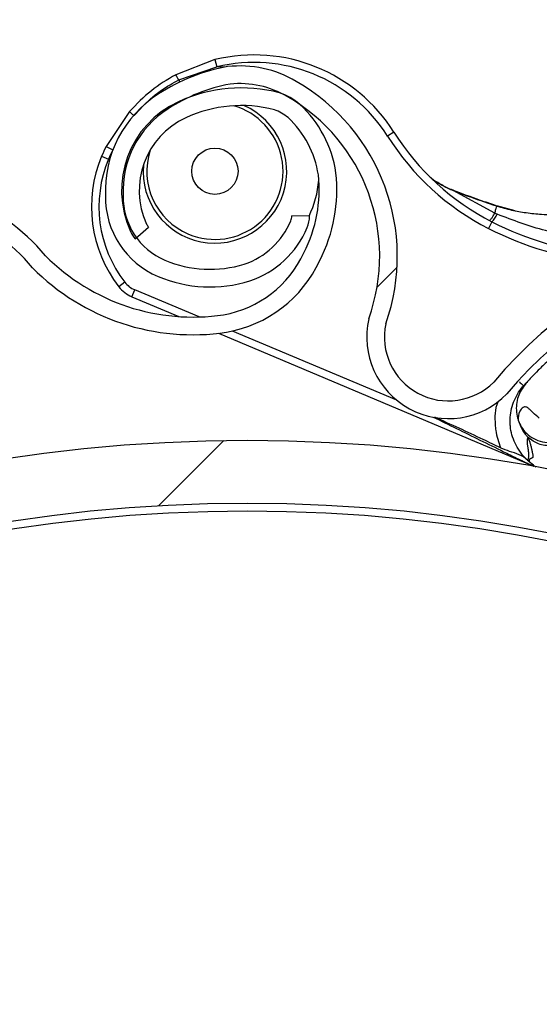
# Model space of a CAD drawing. Header units: inches. Extents: x 170 to 284, y 215 to 248.
# Tile 860 of 1056: x 235.7479 to 235.8189, y 224.9651 to 225.0996. Entities that reach past the tile are written whole.
import ezdxf

# ---------------------------------------------------------------- set-up
doc = ezdxf.new("R2010")
doc.units = ezdxf.units.IN
doc.header["$LTSCALE"] = 0.25
doc.header["$MEASUREMENT"] = 0
doc.layers.add('ANNOTATIONS', color=1, linetype='Continuous')
doc.layers.add('RH TOP OF HOOD', color=7, linetype='Continuous')
doc.styles.add('ARIAL', font='arial.ttf', dxfattribs={"height": 0.09375})
doc.dimstyles.new('STANDARD$0', dxfattribs={"dimtxt": 0.09375, "dimasz": 0.09375, "dimexe": 0.03125, "dimexo": 0.046875, "dimgap": 0.09, "dimtad": 0, "dimtih": 1, "dimtoh": 1, "dimdec": 4, "dimzin": 0, "dimdsep": 46, "dimtxsty": 'ARIAL', "dimcen": 0.09, "dimadec": 0, "dimazin": 0, "dimtfac": 1, "dimtdec": 4, "dimtofl": 0, "dimtmove": 0, "dimatfit": 1, "dimfxl": 1, "dimtolj": 1, "dimtzin": 0, "dimarcsym": 0})
pattern_1 = [(45, (225.4196035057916, 218.4993357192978), (-0.03026527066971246, 0.03026527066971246), [])]

# ---------------------------------------------------------------- blocks, each defined once
blk = doc.blocks.new('*D109')
at = {"layer": 'ANNOTATIONS', "color": 0, "lineweight": -2, "transparency": 16777216}
for p, q in [((234.6227546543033, 225.3844004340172), (234.6227546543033, 225.4781504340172)), ((235.2524818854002, 225.2906504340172), (234.5915046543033, 225.2906504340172)), ((235.7837724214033, 225.2379811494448), (234.5915046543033, 225.2379811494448)), ((234.6227546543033, 225.1442311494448), (234.6227546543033, 225.0504811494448)), ((234.6227546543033, 225.0504811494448), (234.5290046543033, 225.0504811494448))]:
    blk.add_line(p, q, dxfattribs=at)
at = {"layer": 'ANNOTATIONS', "color": 0, "transparency": 16777216}
for points in [[(234.6071296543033, 225.3844004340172), (234.6383796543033, 225.3844004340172), (234.6227546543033, 225.2906504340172)], [(234.6071296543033, 225.1442311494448), (234.6383796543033, 225.1442311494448), (234.6227546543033, 225.2379811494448)]]:
    blk.add_solid(points, dxfattribs=at)
at = {"layer": 'defpoints', "color": 0, "transparency": 16777216}
for p in [(235.2993568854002, 225.2906504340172), (234.6227546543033, 225.2379811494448), (235.8306474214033, 225.2379811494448)]:
    blk.add_point(p, dxfattribs=at)
at = {"layer": 'ANNOTATIONS', "color": 0, "transparency": 16777216, "insert": (234.2751020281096, 225.0504811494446), "char_height": 0.09375, "attachment_point": 5, "style": 'ARIAL'}
blk.add_mtext('\\A1;2 5/8"', dxfattribs=at)

msp = doc.modelspace()

# ---------------------------------------------------------------- hatches: boundary and pattern name
at = {"layer": 'RH TOP OF HOOD'}
h = msp.add_hatch(dxfattribs=at)
h.set_pattern_fill('ANSI31', color=256, scale=0.34241245, angle=2.8e-322, style=0)
h.set_pattern_definition([(45, (225.4529552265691, 218.4993357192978), (-0.03026527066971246, 0.03026527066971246), [])])
edge = h.paths.add_edge_path(flags=0)
edge.add_arc((235.7395956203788, 224.3915581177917), 0.021400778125, 89.9999999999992, 390.52248781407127, ccw=False)
edge.add_line((235.7395956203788, 224.4129588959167), (235.8123582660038, 224.4129588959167))
edge.add_arc((235.8123582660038, 224.8238538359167), 0.4108949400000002, 270, 450.0000000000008)
edge.add_line((235.8123582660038, 225.2347487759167), (235.3287006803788, 225.2347487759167))
edge.add_arc((235.3287006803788, 225.2390289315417), 0.004280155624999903, 180.0000000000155, 269.9999999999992, ccw=False)
edge.add_line((235.3244205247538, 225.2390289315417), (235.3244205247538, 225.2818304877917))
edge.add_arc((235.3287006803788, 225.2818304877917), 0.004280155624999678, 360, 540, ccw=False)
edge.add_line((235.3329808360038, 225.2818304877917), (235.3329808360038, 225.2390289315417))
edge.add_line((235.3329808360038, 225.2390289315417), (235.3297484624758, 225.2390289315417))
edge.add_line((235.3297484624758, 225.2390289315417), (235.3297484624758, 225.2818304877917))
edge.add_arc((235.3287006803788, 225.2818304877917), 0.001047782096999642, 360, 540.0000000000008)
edge.add_line((235.3276528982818, 225.2818304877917), (235.3276528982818, 225.2390289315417))
edge.add_arc((235.3287006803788, 225.2390289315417), 0.001047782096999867, 180, 270)
edge.add_line((235.3287006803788, 225.2379811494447), (235.8123582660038, 225.2379811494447))
edge.add_arc((235.8123582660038, 224.8238538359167), 0.4141273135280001, 269.9999999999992, 450, ccw=False)
edge.add_line((235.8123582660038, 224.4097265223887), (235.7395956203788, 224.4097265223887))
edge.add_arc((235.7395956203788, 224.3915581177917), 0.018168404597, 450.0000000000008, 750.5224878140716)
edge.add_arc((235.754343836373, 224.4002532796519), 0.001047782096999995, 390.5224878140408, 495.0000000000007)
edge.add_line((235.753602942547, 224.4009941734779), (235.7449077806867, 224.3922990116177))
edge.add_line((235.7449077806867, 224.3922990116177), (235.7426221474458, 224.3945846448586))
edge.add_line((235.7426221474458, 224.3945846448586), (235.751317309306, 224.4032798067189))
edge.add_arc((235.754343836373, 224.4002532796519), 0.004280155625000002, 390.522487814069, 495.0000000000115, ccw=False)
h = msp.add_hatch(dxfattribs=at)
h.set_pattern_fill('ANSI31', color=256, scale=0.34241245, style=0)
h.set_pattern_definition(pattern_1)
edge = h.paths.add_edge_path(flags=0)
edge.add_line((235.7790065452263, 225.2304686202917), (235.4365940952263, 225.2304686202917))
edge.add_line((235.4365940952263, 225.2304686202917), (235.4365940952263, 225.2347487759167))
edge.add_line((235.4365940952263, 225.2347487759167), (235.7790065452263, 225.2347487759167))
edge.add_arc((235.7790065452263, 224.8238538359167), 0.4108949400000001, 269.9999999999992, 450, ccw=False)
edge.add_line((235.7790065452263, 224.4129588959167), (235.7062438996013, 224.4129588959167))
edge.add_line((235.7062438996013, 224.4129588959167), (235.7062438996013, 224.4172390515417))
edge.add_line((235.7062438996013, 224.4172390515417), (235.7790065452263, 224.4172390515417))
edge.add_arc((235.7790065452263, 224.8238538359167), 0.406614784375, 270, 450.0000000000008)
h = msp.add_hatch(dxfattribs=at)
h.set_pattern_fill('ANSI31', color=256, scale=0.34241245, angle=2.8e-322, style=0)
h.set_pattern_definition(pattern_1)
edge = h.paths.add_edge_path(flags=0)
edge.add_arc((235.7834019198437, 225.0727969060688), 0.001712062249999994, 337.1636403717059, 359.3740606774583)
edge.add_line((235.7851138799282, 225.0727782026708), (235.7875277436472, 225.0727518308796))
edge.add_arc((235.7834019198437, 225.0727969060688), 0.004126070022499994, 337.1636403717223, 359.37406067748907, ccw=False)
edge.add_arc((235.7751970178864, 225.0762520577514), 0.01302879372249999, 288.63980774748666, 337.1636403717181, ccw=False)
edge.add_arc((235.7739415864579, 225.0813877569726), 0.01830194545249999, 247.1636403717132, 287.2250133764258, ccw=False)
edge.add_arc((235.7714033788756, 225.0753603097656), 0.01176186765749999, 179.3044980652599, 247.1636403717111, ccw=False)
edge.add_arc((235.7752916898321, 225.0762121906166), 0.01566536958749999, 122.42070840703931, 182.5944401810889, ccw=False)
edge.add_arc((235.7807375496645, 225.0682344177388), 0.02532140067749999, 460.0178885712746, 483.1445737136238, ccw=False)
edge.add_arc((235.7780306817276, 225.0782168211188), 0.01504902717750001, 419.31935873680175, 456.4782900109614, ccw=False)
edge.add_arc((235.7719760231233, 225.0672797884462), 0.02754708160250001, 340.4721435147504, 420.0962141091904, ccw=False)
edge.add_arc((235.8064998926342, 225.0562710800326), 0.008748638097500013, 528.1222592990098, 675.1050725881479)
edge.add_arc((235.8562581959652, 225.0137686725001), 0.05672062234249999, 426.7342761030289, 500.1735401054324, ccw=False)
edge.add_arc((235.7959140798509, 224.8673823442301), 0.2150521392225, 410.5896679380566, 427.3696940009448, ccw=False)
edge.add_arc((235.9133579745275, 225.0119038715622), 0.02884824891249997, 352.32248383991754, 408.5773971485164, ccw=False)
edge.add_arc((235.9703530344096, 225.0067024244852), 0.0284373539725, 537.2842342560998, 590.8827079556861)
edge.add_arc((235.9615196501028, 224.9964896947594), 0.01494630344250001, 232.4550811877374, 287.7108324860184)
edge.add_arc((235.9611760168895, 225.0003497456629), 0.0187470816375, 285.1215149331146, 318.6032563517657)
edge.add_arc((235.9647618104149, 224.996424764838), 0.0134739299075, 321.0411977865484, 359.4372861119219)
edge.add_arc((235.972227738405, 224.9960673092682), 0.006011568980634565, 362.1461729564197, 382.8812140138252)
edge.add_arc((235.9617369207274, 224.989859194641), 0.01816498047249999, 388.0629004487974, 427.163640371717)
edge.add_arc((235.9645409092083, 224.9965177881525), 0.01094007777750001, 427.1636403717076, 517.1636403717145)
edge.add_arc((235.956178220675, 225.0000393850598), 0.001866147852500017, 517.1636403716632, 532.8058868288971)
edge.add_line((235.9543267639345, 225.0002730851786), (235.951931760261, 225.0005753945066))
edge.add_arc((235.956178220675, 225.0000393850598), 0.004280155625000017, 517.1636403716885, 532.805886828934, ccw=False)
edge.add_arc((235.9645409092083, 224.9965177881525), 0.01335408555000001, 427.16364037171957, 517.1636403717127, ccw=False)
edge.add_arc((235.9617369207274, 224.989859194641), 0.020578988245, 387.77499868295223, 427.1636403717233, ccw=False)
edge.add_arc((235.972227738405, 224.9960673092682), 0.008425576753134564, 361.7413075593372, 383.66335128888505, ccw=False)
edge.add_arc((235.9647618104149, 224.996424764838), 0.01588793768, 320.85394262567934, 359.63422106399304, ccw=False)
edge.add_arc((235.9611760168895, 225.0003497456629), 0.02116108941, 285.2681711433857, 318.7408121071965, ccw=False)
edge.add_arc((235.9615196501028, 224.9964896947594), 0.01736031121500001, 232.34388850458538, 287.52949369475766, ccw=False)
edge.add_arc((235.9703530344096, 225.0067024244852), 0.030851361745, 177.0817976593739, 230.9431779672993, ccw=False)
edge.add_arc((235.9133579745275, 225.0119038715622), 0.02643424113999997, 352.105349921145, 408.4872534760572)
edge.add_arc((235.7959140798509, 224.8673823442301), 0.21263813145, 410.6013088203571, 427.3733299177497)
edge.add_arc((235.8562581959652, 225.0137686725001), 0.05430661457, 426.7202670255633, 500.278175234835)
edge.add_arc((235.8064998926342, 225.0562710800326), 0.01116264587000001, 167.2246792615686, 315.6927275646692, ccw=False)
edge.add_arc((235.7719760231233, 225.0672797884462), 0.02513307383, 340.1350405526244, 420.1342981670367)
edge.add_arc((235.7780306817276, 225.0782168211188), 0.01263501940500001, 419.2466876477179, 456.1463371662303)
edge.add_arc((235.7807375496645, 225.0682344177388), 0.022907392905, 460.2079467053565, 483.1833555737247)
edge.add_arc((235.7752916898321, 225.0762121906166), 0.01325136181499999, 482.3558808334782, 542.8988901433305)
edge.add_arc((235.7714033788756, 225.0753603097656), 0.009347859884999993, 538.8861644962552, 607.1636403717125)
edge.add_arc((235.7739415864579, 225.0813877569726), 0.01588793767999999, 247.1636403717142, 287.1158192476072)
edge.add_arc((235.7751970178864, 225.0762520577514), 0.01061478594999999, 288.7981416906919, 337.1636403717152)
h = msp.add_hatch(dxfattribs=at)
h.set_pattern_fill('ANSI31', color=256, scale=0.34241245, angle=2.8e-322, style=0)
h.set_pattern_definition(pattern_1)
edge = h.paths.add_edge_path(flags=0)
edge.add_arc((235.596733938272, 224.9939066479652), 0.001712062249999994, 384.7692737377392, 406.9796940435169)
edge.add_line((235.5979020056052, 224.9951583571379), (235.5995489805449, 224.9969232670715))
edge.add_arc((235.596733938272, 224.9939066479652), 0.004126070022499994, 384.76927373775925, 406.97969404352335, ccw=False)
edge.add_arc((235.5886502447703, 224.9901767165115), 0.01302879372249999, 336.2454411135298, 384.7692737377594, ccw=False)
edge.add_arc((235.5840109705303, 224.9927121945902), 0.01830194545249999, 294.76927373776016, 334.8306467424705, ccw=False)
edge.add_arc((235.5867510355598, 224.9867737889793), 0.01176186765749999, 226.9101314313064, 294.76927373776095, ccw=False)
edge.add_arc((235.5887435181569, 224.9902197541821), 0.01566536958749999, 170.0263417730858, 230.2000735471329, ccw=False)
edge.add_arc((235.5983070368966, 224.9888627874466), 0.02532140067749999, 507.6235219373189, 530.7502070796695, ccw=False)
edge.add_arc((235.5891097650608, 224.9935941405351), 0.01504902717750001, 466.9249921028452, 504.08392337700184, ccw=False)
edge.add_arc((235.5931047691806, 224.9817485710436), 0.02754708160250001, 388.07777688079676, 467.701847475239, ccw=False)
edge.add_arc((235.6245119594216, 224.9998227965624), 0.008748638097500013, 215.7278926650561, 362.7107059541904)
edge.add_arc((235.6894494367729, 225.0079139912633), 0.05672062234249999, 114.33990946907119, 187.7791734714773, ccw=False)
edge.add_arc((235.7568731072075, 224.8646505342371), 0.2150521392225, 458.19530130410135, 474.9753273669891, ccw=False)
edge.add_arc((235.729325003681, 225.0488261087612), 0.02884824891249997, 399.92811720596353, 456.1830305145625, ccw=False)
edge.add_arc((235.7715941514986, 225.0874112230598), 0.0284373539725, 224.8898676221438, 278.4883413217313)
edge.add_arc((235.7731807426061, 225.0740018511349), 0.01494630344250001, 280.0607145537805, 335.3164658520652)
edge.add_arc((235.7700983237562, 225.0763506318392), 0.0187470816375, 332.7271482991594, 366.2088897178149)
edge.add_arc((235.7754146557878, 225.0763524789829), 0.0134739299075, 368.6468311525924, 407.0429194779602)
edge.add_arc((235.7807123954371, 225.0816252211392), 0.006011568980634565, 409.7518063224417, 430.4868473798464)
edge.add_arc((235.7782240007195, 225.0696918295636), 0.01816498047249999, 435.6685338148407, 474.7692737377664)
edge.add_arc((235.7751970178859, 225.0762520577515), 0.01094007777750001, 474.7692737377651, 564.7692737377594)
edge.add_arc((235.7669578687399, 225.0724503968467), 0.001866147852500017, 204.7692737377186, 220.4115201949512)
edge.add_line((235.7655369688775, 225.071240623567), (235.7636989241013, 225.0696756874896))
edge.add_arc((235.7669578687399, 225.0724503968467), 0.004280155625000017, 204.769273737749, 220.4115201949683, ccw=False)
edge.add_arc((235.7751970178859, 225.0762520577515), 0.01335408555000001, 114.76927373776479, 204.7692737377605, ccw=False)
edge.add_arc((235.7782240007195, 225.0696918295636), 0.020578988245, 435.38063204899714, 474.7692737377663, ccw=False)
edge.add_arc((235.7807123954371, 225.0816252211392), 0.008425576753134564, 409.34694092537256, 431.2689846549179, ccw=False)
edge.add_arc((235.7754146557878, 225.0763524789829), 0.01588793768, 368.45957599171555, 407.2398544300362, ccw=False)
edge.add_arc((235.7700983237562, 225.0763506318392), 0.02116108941, 332.8738045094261, 366.34644547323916, ccw=False)
edge.add_arc((235.7731807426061, 225.0740018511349), 0.01736031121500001, 279.9495218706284, 335.13512706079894, ccw=False)
edge.add_arc((235.7715941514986, 225.0874112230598), 0.030851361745, 224.687431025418, 278.5488113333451, ccw=False)
edge.add_arc((235.729325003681, 225.0488261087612), 0.02643424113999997, 399.7109832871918, 456.0928868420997)
edge.add_arc((235.7568731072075, 224.8646505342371), 0.21263813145, 458.2069421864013, 474.9789632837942)
edge.add_arc((235.6894494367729, 225.0079139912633), 0.05430661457, 474.3259003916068, 547.8838086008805)
edge.add_arc((235.6245119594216, 224.9998227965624), 0.01116264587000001, 214.8303126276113, 363.29836093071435, ccw=False)
edge.add_arc((235.5931047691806, 224.9817485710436), 0.02513307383, 387.7406739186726, 467.7399315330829)
edge.add_arc((235.5891097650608, 224.9935941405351), 0.01263501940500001, 466.8523210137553, 503.7519705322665)
edge.add_arc((235.5983070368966, 224.9888627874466), 0.022907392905, 507.8135800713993, 530.7889889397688)
edge.add_arc((235.5887435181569, 224.9902197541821), 0.01325136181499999, 529.9615141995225, 590.5045235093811)
edge.add_arc((235.5867510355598, 224.9867737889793), 0.009347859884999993, 226.49179786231, 294.7692737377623)
edge.add_arc((235.5840109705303, 224.9927121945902), 0.01588793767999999, 294.7692737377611, 334.7214526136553)
edge.add_arc((235.5886502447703, 224.9901767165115), 0.01061478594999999, 336.4037750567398, 384.7692737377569)
h = msp.add_hatch(dxfattribs=at)
h.set_pattern_fill('ANSI32', color=256, scale=0.34241245, angle=2.8e-322, style=0)
h.set_pattern_definition([(45, (225.4196035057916, 218.4993357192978), (-0.09079581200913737, 0.09079581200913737), []), (45, (225.4801340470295, 218.4993357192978), (-0.09079581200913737, 0.09079581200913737), [])])
edge = h.paths.add_edge_path(flags=0)
edge.add_arc((235.7790065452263, 224.8238538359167), 0.2182879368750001, 180, 540, ccw=False)
edge = h.paths.add_edge_path(flags=0)
edge.add_arc((235.7790065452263, 224.8238538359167), 0.2097276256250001, 180, 540, ccw=False)

# ---------------------------------------------------------------- linework, layer by layer
for p, q in [((235.774599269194, 225.0941294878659), (235.7692354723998, 225.0920714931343)), ((235.7696508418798, 225.0913471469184), (235.7748423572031, 225.0931314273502)), ((235.774599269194, 225.0941294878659), (235.7748423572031, 225.0931314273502)), ((235.7758460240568, 225.0930788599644), (235.7748423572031, 225.0931314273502)), ((235.7696508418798, 225.0913471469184), (235.7697665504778, 225.0910556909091)), ((235.7629398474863, 225.0870541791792), (235.7597368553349, 225.0822848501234)), ((235.7990665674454, 225.08422100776), (235.7981975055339, 225.0836733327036)), ((235.7597368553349, 225.0822848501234), (235.7606555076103, 225.0818251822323)), ((235.7591193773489, 225.0809429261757), (235.7600660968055, 225.0805442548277)), ((235.8128382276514, 225.0731497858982), (235.8071608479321, 225.0762459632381)), ((235.81295380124, 225.0741874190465), (235.8131133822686, 225.0741353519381)), ((235.8156289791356, 225.0735023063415), (235.813110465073, 225.0741670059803)), ((235.7875277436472, 225.0727518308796), (235.7851138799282, 225.0727782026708)), ((235.8124554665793, 225.0719853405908), (235.8119880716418, 225.0710705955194)), ((235.7636989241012, 225.0696756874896), (235.7655369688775, 225.071240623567)), ((235.7622774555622, 225.0637418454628), (235.7614661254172, 225.0631117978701)), ((235.7632543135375, 225.0617395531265), (235.7636529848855, 225.0626862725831)), ((235.772438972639, 225.0589864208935), (235.7636529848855, 225.0626862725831)), ((235.7632543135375, 225.0617395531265), (235.7696666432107, 225.0590392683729)), ((235.7750841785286, 225.0567578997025), (235.8179555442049, 225.0387044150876)), ((235.7994615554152, 225.0476069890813), (235.7769982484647, 225.0570664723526)), ((235.817130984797, 225.0499773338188), (235.8170116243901, 225.0498465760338)), ((235.8169558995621, 225.0497849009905), (235.8167779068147, 225.049587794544)), ((235.8175488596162, 225.0392332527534), (235.8173289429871, 225.0394303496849))]:
    msp.add_line(p, q, dxfattribs=at)
at = {"layer": 'RH TOP OF HOOD', "flags": 128}
msp.add_lwpolyline([(235.8071105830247, 225.0763035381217), (235.8071283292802, 225.0763261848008), (235.8071434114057, 225.0763404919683), (235.8071554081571, 225.0763460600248), (235.807163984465, 225.0763427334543), (235.8071689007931, 225.076330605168), (235.8071700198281, 225.0763100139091), (235.8071673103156, 225.0762815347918), (235.8071608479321, 225.0762459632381)], dxfattribs=at)
at = {"layer": 'RH TOP OF HOOD'}
for centre, radius in [((235.7745992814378, 225.0788826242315), 0.003155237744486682), ((235.7790065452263, 224.8238538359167), 0.218287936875), ((235.7790065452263, 224.8238538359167), 0.2097276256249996), ((235.7790065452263, 224.8238538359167), 0.20865758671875)]:
    msp.add_circle(centre, radius, dxfattribs=at)
for centre, radius, start, end in [((235.7790065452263, 224.8238538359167), 0.4141273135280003, 269.9999999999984, 90), ((235.7790065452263, 224.8238538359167), 0.4108949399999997, 269.9999999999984, 90), ((235.7790065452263, 224.8238538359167), 0.406614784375, 269.9999999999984, 90), ((235.7799472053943, 225.0721721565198), 0.02259922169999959, 32.21876407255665, 103.6884620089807), ((235.7807375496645, 225.0682344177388), 0.02532140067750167, 100.0178885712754, 123.1445737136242), ((235.7799472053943, 225.0721721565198), 0.02157198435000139, 32.21876407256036, 103.6884620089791), ((235.7780306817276, 225.0782168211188), 0.01504902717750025, 59.31935873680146, 96.47829001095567), ((235.7618856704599, 225.0873755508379), 0.008721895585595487, 27.08805321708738, 32.57536083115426), ((235.7807375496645, 225.0682344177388), 0.0229073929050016, 100.2079467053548, 123.1833555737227), ((235.7782240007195, 225.0696918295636), 0.02057898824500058, 75.38063204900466, 114.7692737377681), ((235.7780306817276, 225.0782168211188), 0.01263501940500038, 59.24668764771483, 96.14633716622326), ((235.7719760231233, 225.0672797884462), 0.02754708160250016, 340.4721435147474, 60.09621410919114), ((235.7752916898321, 225.0762121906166), 0.01566536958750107, 122.4207084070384, 182.594440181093), ((235.7807123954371, 225.0816252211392), 0.008425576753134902, 49.34694092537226, 71.2689846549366), ((235.7719760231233, 225.0672797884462), 0.02513307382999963, 340.1350405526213, 60.1342981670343), ((235.7751970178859, 225.0762520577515), 0.01335408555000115, 114.7692737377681, 204.769273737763), ((235.7745992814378, 225.0788826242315), 0.009810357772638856, 175.0190950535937, 66.124991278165), ((235.7782240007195, 225.0696918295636), 0.01816498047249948, 75.6685338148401, 114.7692737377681), ((235.7745992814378, 225.0788826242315), 0.009303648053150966, 247.1636403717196, 73.99952758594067), ((235.7754146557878, 225.0763524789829), 0.01588793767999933, 8.45957599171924, 47.23985443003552), ((235.7752916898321, 225.0762121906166), 0.01325136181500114, 122.3558808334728, 182.8988901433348), ((235.7688123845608, 225.0928226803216), 0.008231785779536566, 224.4879613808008, 229.8504306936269), ((235.7751970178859, 225.0762520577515), 0.01094007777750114, 114.7692737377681, 204.769273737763), ((235.7807123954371, 225.0816252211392), 0.006011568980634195, 49.75180632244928, 70.48684737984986), ((235.7754146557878, 225.0763524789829), 0.01347392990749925, 8.646831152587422, 47.04291947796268), ((235.8280352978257, 225.1024768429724), 0.03526848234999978, 212.2187640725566, 242.9349440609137), ((235.8280352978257, 225.1024768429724), 0.03424124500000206, 212.2187640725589, 242.9349440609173), ((235.7799472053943, 225.0721721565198), 0.02259922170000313, 153.4178994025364, 157.1636403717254), ((235.7755291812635, 225.0740326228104), 0.01780544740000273, 157.1636403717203, 217.8315302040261), ((235.7799472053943, 225.0721721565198), 0.02157198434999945, 153.4178994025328, 157.1636403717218), ((235.7745992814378, 225.0788826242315), 0.009303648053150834, 161.804866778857, 247.1636403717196), ((235.7755291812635, 225.0740326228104), 0.01677821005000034, 157.1636403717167, 217.8315302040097), ((235.7700983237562, 225.0763506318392), 0.01874708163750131, 332.7271482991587, 6.208889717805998), ((235.7700983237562, 225.0763506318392), 0.02116108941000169, 332.8738045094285, 6.346445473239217), ((235.7293250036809, 225.0488261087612), 0.02884824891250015, 39.92811720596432, 96.18303051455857), ((235.7745992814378, 225.0788826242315), 0.01425087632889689, 334.5225369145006, 355.1303432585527), ((235.7714033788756, 225.0753603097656), 0.01176186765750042, 179.3044980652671, 247.1636403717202), ((235.7714033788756, 225.0753603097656), 0.00934785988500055, 178.8861644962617, 247.1636403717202), ((235.7293250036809, 225.0488261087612), 0.02643424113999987, 39.7109832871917, 96.0928868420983), ((235.8129860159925, 225.0742140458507), 3.319259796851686e-05, 131.4525723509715, 169.4510484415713), ((235.8127862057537, 225.0742475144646), 0.0001780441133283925, 340.273475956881, 357.2344042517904), ((235.7834019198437, 225.0727969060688), 0.00171206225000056, 337.1636403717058, 359.3740606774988), ((235.7834019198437, 225.0727969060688), 0.004126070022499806, 337.1636403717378, 359.3740606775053), ((235.8099482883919, 225.074428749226), 0.003500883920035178, 315.7379981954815, 336.2062584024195), ((235.7669578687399, 225.0724503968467), 0.001866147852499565, 204.7692737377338, 220.411520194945), ((235.7751970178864, 225.0762520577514), 0.01061478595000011, 288.798141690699, 337.1636403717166), ((235.8320860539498, 225.1104046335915), 0.04314396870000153, 242.9349440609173, 264.112107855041), ((235.7669578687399, 225.0724503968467), 0.004280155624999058, 204.7692737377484, 220.4115201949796), ((235.7751970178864, 225.0762520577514), 0.01302879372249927, 288.6398077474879, 337.1636403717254), ((235.8320860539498, 225.1104046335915), 0.04417120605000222, 242.9349440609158, 264.1121078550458), ((235.8562581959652, 225.0137686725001), 0.0567206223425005, 66.73427610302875, 140.1735401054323), ((235.7715941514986, 225.0874112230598), 0.02843735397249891, 224.8898676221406, 278.4883413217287), ((235.773180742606, 225.0740018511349), 0.01494630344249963, 280.0607145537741, 335.31646585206), ((235.8562581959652, 225.0137686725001), 0.05430661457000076, 66.72026702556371, 140.2781752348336), ((235.7739415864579, 225.0813877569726), 0.01588793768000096, 247.1636403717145, 287.1158192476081), ((235.773180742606, 225.0740018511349), 0.01736031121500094, 279.9495218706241, 335.1351270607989), ((235.7715941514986, 225.0874112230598), 0.03085136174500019, 224.6874310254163, 278.5488113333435), ((235.7649818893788, 225.0658420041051), 0.003424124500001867, 217.831530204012, 247.1636403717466), ((235.7739415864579, 225.0813877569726), 0.01830194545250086, 247.1636403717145, 287.2250133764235), ((235.7649818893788, 225.0658420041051), 0.004451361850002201, 217.8315302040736, 247.1636403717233), ((235.8064998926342, 225.0562710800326), 0.01116264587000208, 167.224679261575, 315.6927275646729), ((235.8064998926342, 225.0562710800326), 0.008748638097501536, 168.1222592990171, 315.1050725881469)]:
    msp.add_arc(centre, radius, start, end, dxfattribs=at)
for points, knots in [([(235.7692354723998, 225.0920714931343), (235.7680921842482, 225.0913888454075), (235.7657676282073, 225.0900008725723), (235.7638926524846, 225.0880470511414), (235.7629398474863, 225.0870541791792)], [0, 0, 0, 0, 0.491830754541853, 0.9999999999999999, 0.9999999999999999, 0.9999999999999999, 0.9999999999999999]), ([(235.7635532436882, 225.0864876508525), (235.7642795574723, 225.0872761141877), (235.7657532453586, 225.088875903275), (235.7679004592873, 225.0904076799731), (235.7692606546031, 225.0911377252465), (235.7696508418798, 225.0913471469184)], [0, 0, 0, 0, 0.4093476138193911, 0.8305647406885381, 1, 1, 1, 1]), ([(235.803947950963, 225.0781403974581), (235.8041299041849, 225.0779860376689), (235.804800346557, 225.0774172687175), (235.8059815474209, 225.0767762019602), (235.8069113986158, 225.0763581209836), (235.8071608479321, 225.0762459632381)], [0, 0, 0, 0, 0.2141804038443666, 0.7891897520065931, 1, 1, 1, 1]), ([(235.8071105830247, 225.0763035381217), (235.8068495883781, 225.0764076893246), (235.806045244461, 225.0767286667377), (235.8053422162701, 225.0771552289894), (235.8048673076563, 225.0774433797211)], [0, 0, 0, 0, 0.3244814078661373, 0.9999999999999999, 0.9999999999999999, 0.9999999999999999, 0.9999999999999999]), ([(235.8129533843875, 225.0742201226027), (235.8122656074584, 225.0744450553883), (235.8102892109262, 225.0750914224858), (235.8083651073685, 225.0758251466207), (235.8071105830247, 225.0763035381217)], [0, 0, 0, 0, 0.3479954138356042, 1, 1, 1, 1]), ([(235.8071608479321, 225.0762459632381), (235.8084072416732, 225.0757789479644), (235.8103158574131, 225.0750638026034), (235.8122742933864, 225.0744131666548), (235.81295380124, 225.0741874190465)], [0, 0, 0, 0, 0.6530354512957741, 1, 1, 1, 1]), ([(235.8128382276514, 225.0731497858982), (235.8128536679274, 225.073202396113), (235.8129250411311, 225.073445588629), (235.8130253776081, 225.0737990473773), (235.8130868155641, 225.0740338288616), (235.8131133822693, 225.0741353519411)], [0, 0, 0, 0, 0.1354579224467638, 0.6261588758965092, 1, 1, 1, 1]), ([(235.8131104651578, 225.074167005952), (235.8131138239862, 225.0741741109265), (235.8131206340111, 225.0741885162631), (235.8131239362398, 225.0741880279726), (235.8131221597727, 225.0741719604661), (235.8131162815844, 225.0741474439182), (235.8131133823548, 225.0741353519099)], [0, 0, 0, 0, 0.2466091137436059, 0.5000000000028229, 0.7533908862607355, 1, 1, 1, 1]), ([(235.8131133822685, 225.0741353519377), (235.8137850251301, 225.0739407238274), (235.8151127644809, 225.0735559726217), (235.8171699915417, 225.0732047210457), (235.8195029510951, 225.0729662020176), (235.8220010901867, 225.0728907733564), (235.8237422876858, 225.07296022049), (235.8245596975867, 225.0729928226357)], [0, 0, 0, 0, 0.1754155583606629, 0.3467708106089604, 0.5287700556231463, 0.7787798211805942, 1, 1, 1, 1]), ([(235.8131516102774, 225.0730163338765), (235.8130470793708, 225.0730605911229), (235.8129425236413, 225.073104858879), (235.8128382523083, 225.0731497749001), (235.8128382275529, 225.0731497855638)], [0, 0, 0, 0, 0.9997625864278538, 1, 1, 1, 1]), ([(235.8264685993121, 225.0696797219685), (235.8264685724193, 225.0696797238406), (235.8258948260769, 225.0697196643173), (235.8236437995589, 225.0699368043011), (235.81910628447, 225.0707766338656), (235.8153383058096, 225.0721938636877), (235.8131516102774, 225.0730163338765)], [0, 0, 0, 0, 5.869764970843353e-06, 0.1252288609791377, 0.4923383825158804, 1, 1, 1, 1]), ([(235.8211357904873, 225.0539051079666), (235.8207884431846, 225.0535980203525), (235.819837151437, 225.0527569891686), (235.8187379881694, 225.0516648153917), (235.8177987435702, 225.0507001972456), (235.8172559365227, 225.0501138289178), (235.8171723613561, 225.0500225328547), (235.817130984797, 225.0499773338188)], [0, 0, 0, 0, 0.1282528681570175, 0.3512504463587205, 0.5733912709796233, 0.7887937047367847, 1, 1, 1, 1]), ([(235.817130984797, 225.0499773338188), (235.8167434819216, 225.0494510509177), (235.8161471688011, 225.0486411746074), (235.8158135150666, 225.0473163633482), (235.8157534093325, 225.0462554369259), (235.8158749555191, 225.045447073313), (235.8160079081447, 225.0450127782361), (235.8160368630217, 225.0449181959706)], [0, 0, 0, 0, 0.3580314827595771, 0.5509607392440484, 0.7480445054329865, 0.9451282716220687, 1, 1, 1, 1]), ([(235.8161600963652, 225.0501423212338), (235.8162185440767, 225.0500898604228), (235.8164475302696, 225.0498843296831), (235.8167039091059, 225.0496542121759), (235.8167532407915, 225.0496099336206), (235.8167779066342, 225.0495877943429)], [0, 0, 0, 0, 0.1462931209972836, 0.573146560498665, 1, 1, 1, 1]), ([(235.8170116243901, 225.0498465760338), (235.8169642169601, 225.0497946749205), (235.8168217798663, 225.0496387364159), (235.8169347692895, 225.0497612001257), (235.8170675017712, 225.0499084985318), (235.8169712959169, 225.0498019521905), (235.8169558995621, 225.0497849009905)], [0, 0, 0, 0, 0.1877582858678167, 0.5641255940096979, 0.9302446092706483, 1, 1, 1, 1]), ([(235.8173289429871, 225.0394303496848), (235.8173289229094, 225.0394303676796), (235.8166857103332, 225.0400068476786), (235.8156366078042, 225.0413588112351), (235.8150596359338, 225.0431768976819), (235.8148817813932, 225.0449786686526), (235.8150865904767, 225.0468161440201), (235.8159228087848, 225.0485443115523), (235.8165966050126, 225.0493858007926), (235.8167778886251, 225.0495877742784), (235.8167779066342, 225.0495877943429)], [0, 0, 0, 0, 7.189415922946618e-06, 0.2303203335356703, 0.4448965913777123, 0.4983905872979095, 0.7130087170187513, 0.927629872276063, 0.9999928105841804, 1, 1, 1, 1]), ([(235.8132477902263, 225.0473504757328), (235.8132472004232, 225.0473492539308), (235.8127967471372, 225.0464161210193), (235.8128323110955, 225.0450295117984), (235.8130052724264, 225.0429263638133), (235.8133685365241, 225.041895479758), (235.8136452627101, 225.0411101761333)], [0, 0, 0, 0, 0.0006402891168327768, 0.4890112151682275, 0.6107405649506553, 1, 1, 1, 1]), ([(235.8189269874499, 225.0451461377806), (235.8186315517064, 225.0453987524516), (235.8182196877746, 225.0457509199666), (235.817766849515, 225.0462147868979), (235.817431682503, 225.0465343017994), (235.8170462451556, 225.0467643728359), (235.8166011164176, 225.0466389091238), (235.8160384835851, 225.0459216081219), (235.8160375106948, 225.0453192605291), (235.8160368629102, 225.0449181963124)], [0, 0, 0, 0, 0.1001269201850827, 0.1395859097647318, 0.1897135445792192, 0.258234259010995, 0.3697357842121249, 0.5803479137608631, 1, 1, 1, 1]), ([(235.8044396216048, 225.045312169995), (235.8065627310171, 225.0442698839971), (235.8097691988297, 225.042695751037), (235.8135610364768, 225.0408335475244), (235.8155462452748, 225.0398529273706), (235.8166264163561, 225.0393248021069), (235.8172221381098, 225.0390447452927), (235.8175517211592, 225.0388918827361), (235.8177339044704, 225.0388079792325), (235.8178348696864, 225.0387615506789), (235.8178950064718, 225.03873383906), (235.8179298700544, 225.0387176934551), (235.8179511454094, 225.0387077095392), (235.8179610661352, 225.038702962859), (235.8179657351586, 225.0387005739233), (235.8179661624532, 225.0387001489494), (235.8179630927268, 225.0387012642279), (235.817958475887, 225.038703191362), (235.8179555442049, 225.0387044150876)], [0, 0, 0, 0, 0.4681368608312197, 0.7070129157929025, 0.8371325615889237, 0.9079072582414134, 0.9470740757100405, 0.9687898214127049, 0.9808770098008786, 0.9876679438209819, 0.9915546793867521, 0.9947708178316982, 0.9959953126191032, 0.9972287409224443, 0.9978484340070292, 0.9984730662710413, 0.9990304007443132, 1, 1, 1, 1]), ([(235.8136452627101, 225.0411101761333), (235.8128560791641, 225.0414895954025), (235.8098708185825, 225.0429248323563), (235.8068579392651, 225.0443013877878), (235.804641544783, 225.0453140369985)], [0, 0, 0, 0, 0.2643600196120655, 0.9999999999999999, 0.9999999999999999, 0.9999999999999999, 0.9999999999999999]), ([(235.8160368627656, 225.0449181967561), (235.8161644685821, 225.0446013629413), (235.8164336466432, 225.0439330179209), (235.8171574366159, 225.0430490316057), (235.8181407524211, 225.0423244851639), (235.819336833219, 225.0418875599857), (235.8206077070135, 225.0418045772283), (235.8218003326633, 225.0420705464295), (235.8228200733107, 225.0425870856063), (235.823336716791, 225.0430898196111), (235.8235816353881, 225.0433281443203)], [0, 0, 0, 0, 0.1098512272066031, 0.2317256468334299, 0.363177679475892, 0.499999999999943, 0.6368223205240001, 0.7682743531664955, 0.8901487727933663, 1, 1, 1, 1]), ([(235.8160368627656, 225.044918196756), (235.8162108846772, 225.0444397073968), (235.8165094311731, 225.0436188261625), (235.8170108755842, 225.042954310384), (235.8172728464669, 225.0426556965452), (235.8173484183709, 225.0425743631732), (235.8173678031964, 225.0425533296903), (235.817374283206, 225.0425462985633)], [0, 0, 0, 0, 0.5022803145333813, 0.8616962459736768, 0.9584272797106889, 0.9861029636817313, 1, 1, 1, 1]), ([(235.8173286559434, 225.0394306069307), (235.8173568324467, 225.0394744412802), (235.8174144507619, 225.039564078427), (235.8174661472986, 225.039734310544), (235.8174951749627, 225.0399302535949), (235.8174992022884, 225.0401477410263), (235.8174855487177, 225.0403758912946), (235.817460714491, 225.0406085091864), (235.8174248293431, 225.0408702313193), (235.8173869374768, 225.0411257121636), (235.8173547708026, 225.0413536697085), (235.8173300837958, 225.041544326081), (235.817312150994, 225.041723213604), (235.8173008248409, 225.0419066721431), (235.8172997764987, 225.0420822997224), (235.8173132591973, 225.0422473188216), (235.8173411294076, 225.0423986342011), (235.8173740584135, 225.0424841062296), (235.8173901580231, 225.0425258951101)], [0, 0, 0, 0, 0.06578093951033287, 0.1345158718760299, 0.2062058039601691, 0.27713025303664, 0.3450539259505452, 0.411816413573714, 0.4774590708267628, 0.563672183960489, 0.622780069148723, 0.6670965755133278, 0.724168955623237, 0.7778304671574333, 0.8321346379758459, 0.8905164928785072, 0.9464714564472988, 0.9999999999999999, 0.9999999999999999, 0.9999999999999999, 0.9999999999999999]), ([(235.817390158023, 225.0425258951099), (235.8174411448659, 225.0423911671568), (235.8175492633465, 225.0421054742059), (235.8176798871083, 225.0416890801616), (235.8177714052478, 225.0413571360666), (235.8178325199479, 225.0411113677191), (235.8178691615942, 225.0409559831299), (235.8179043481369, 225.0407982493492), (235.8179380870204, 225.0406381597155), (235.8179719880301, 225.0404677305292), (235.8180044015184, 225.0402934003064), (235.8180326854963, 225.040136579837), (235.8180506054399, 225.040021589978), (235.8180626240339, 225.0399398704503), (235.8180570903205, 225.0398754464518), (235.8180327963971, 225.0398150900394), (235.8179861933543, 225.0397594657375), (235.8179145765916, 225.0397097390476), (235.8178172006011, 225.0396704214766), (235.8177297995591, 225.0396307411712), (235.8176619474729, 225.0395992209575), (235.8176193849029, 225.0395774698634), (235.817583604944, 225.0395578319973), (235.8175562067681, 225.0395251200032), (235.8175328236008, 225.0394760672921), (235.8175230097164, 225.0394085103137), (235.8175268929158, 225.0393289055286), (235.8175421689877, 225.0392645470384), (235.8175497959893, 225.0392324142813)], [0, 0, 0, 0, 0.08480730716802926, 0.1798353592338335, 0.2850849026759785, 0.3228266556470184, 0.3617275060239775, 0.4017874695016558, 0.443006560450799, 0.4853847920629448, 0.5351510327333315, 0.5813528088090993, 0.6105805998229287, 0.6293562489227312, 0.6489120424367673, 0.6766412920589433, 0.7075477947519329, 0.7416323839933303, 0.7850907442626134, 0.8280699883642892, 0.8539878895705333, 0.8729964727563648, 0.8850957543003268, 0.9032140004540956, 0.9275168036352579, 0.9517481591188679, 0.9759089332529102, 0.9999999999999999, 0.9999999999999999, 0.9999999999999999, 0.9999999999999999]), ([(235.8236735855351, 225.0428711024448), (235.8232557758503, 225.042494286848), (235.8226130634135, 225.0419146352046), (235.8215089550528, 225.0415136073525), (235.82060599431, 225.0413657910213), (235.8196923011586, 225.0414132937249), (235.8185509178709, 225.0416903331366), (235.8178485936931, 225.042195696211), (235.8173920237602, 225.0425242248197)], [0, 0, 0, 0, 0.2394514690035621, 0.3683457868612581, 0.4999761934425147, 0.6316105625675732, 0.7605158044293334, 1, 1, 1, 1]), ([(235.8171496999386, 225.0395880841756), (235.8169370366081, 225.0397475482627), (235.8163907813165, 225.0401571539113), (235.8152998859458, 225.0404883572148), (235.814244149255, 225.0408292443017), (235.8137407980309, 225.0410653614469), (235.8136452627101, 225.0411101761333)], [0, 0, 0, 0, 0.2412678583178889, 0.6197299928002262, 0.9278253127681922, 1, 1, 1, 1]), ([(235.8171496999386, 225.0395880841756), (235.8172034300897, 225.0395410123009), (235.8173244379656, 225.0394349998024), (235.8174686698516, 225.0393053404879), (235.8175488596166, 225.039233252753)], [0, 0, 0, 0, 0.4440219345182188, 1, 1, 1, 1]), ([(235.8175533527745, 225.0392181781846), (235.8175533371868, 225.0392181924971), (235.8174224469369, 225.0393383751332), (235.8172860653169, 225.0394632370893), (235.8171496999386, 225.0395880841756)], [0, 0, 0, 0, 0.0001190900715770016, 1, 1, 1, 1]), ([(235.8184455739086, 225.0384980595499), (235.8183918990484, 225.0385362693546), (235.8181351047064, 225.0387190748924), (235.8178019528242, 225.0389857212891), (235.8175533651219, 225.039218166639), (235.8175533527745, 225.0392181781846)], [0, 0, 0, 0, 0.2090106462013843, 0.9999607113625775, 1, 1, 1, 1]), ([(235.8179555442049, 225.0387044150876), (235.8179604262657, 225.0387023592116), (235.8179897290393, 225.0386900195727), (235.8180804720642, 225.0386518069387), (235.8181460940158, 225.0386241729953), (235.8181934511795, 225.0386042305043)], [0, 0, 0, 0, 0.05271003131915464, 0.31637256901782, 1, 1, 1, 1])]:
    msp.add_open_spline(points, degree=3, knots=knots, dxfattribs=at)
msp.add_open_spline([(235.8121314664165, 225.0721530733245), (235.812153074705, 225.0721595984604), (235.8121962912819, 225.0721726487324), (235.812354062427, 225.0723761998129), (235.8125664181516, 225.072694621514), (235.8127476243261, 225.0729980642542), (235.8128382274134, 225.0731497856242)], degree=3, dxfattribs=at)

# ---------------------------------------------------------------- dimensions: what is measured, and where the dimension line sits
at = {"layer": 'ANNOTATIONS'}
dim = msp.add_linear_dim(base=(234.6227546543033, 225.2379811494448), p1=(235.2993568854, 225.2906504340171), p2=(235.8306474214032, 225.2379811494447), angle=90, text='2 5/8"', dimstyle='STANDARD$0', dxfattribs=at)
dim.commit()
dim.dimension.update_dxf_attribs({"geometry": '*D109', "text_midpoint": (234.2751020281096, 225.0504811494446)})

doc.saveas('drawing.dxf')
